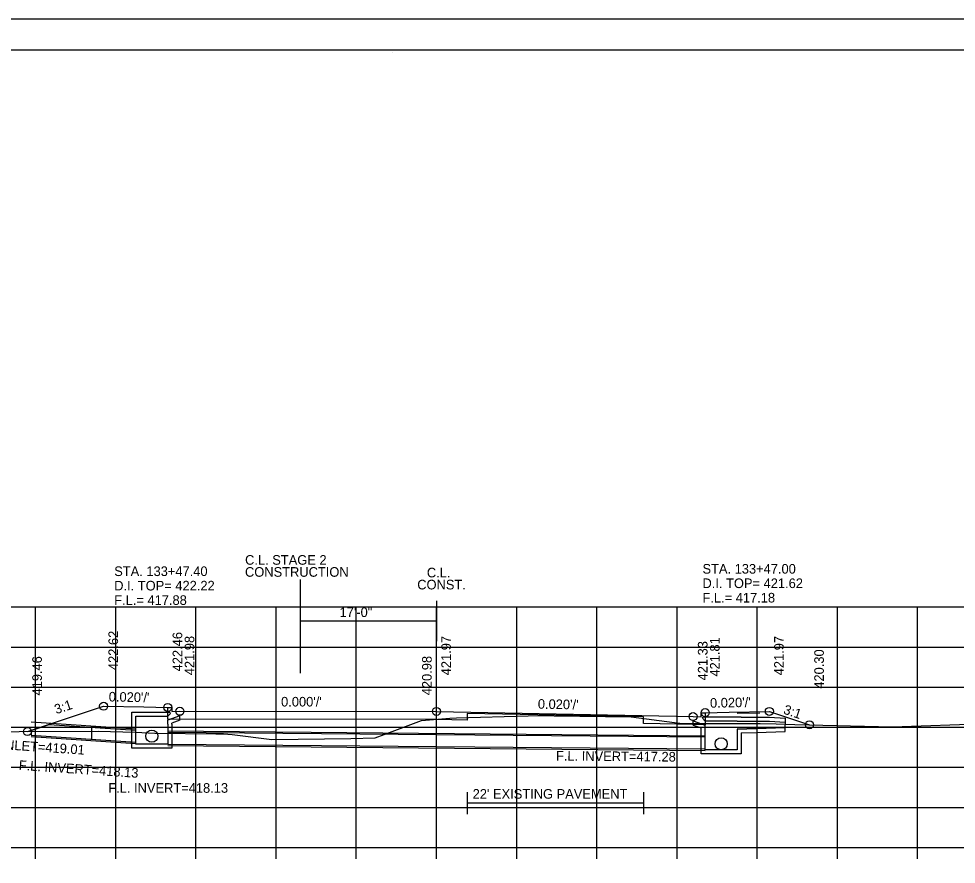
# Model space of a CAD drawing. Extents: x 1538688 to 1540766, y 656250 to 671912.
# Drawn here: x 1538806.1 to 1538923, y 661139.2 to 661244.7 of the extents above; entities that cross this region are included whole.
import ezdxf

# ---------------------------------------------------------------- set-up
doc = ezdxf.new("R2010")
doc.units = 0
for name, color, linetype in [('18', 7, 'Continuous'), ('20', 7, 'Continuous'), ('22', 7, 'Continuous'), ('26', 7, 'Continuous'), ('39', 7, 'Continuous'), ('40', 7, 'Continuous'), ('41', 7, 'Continuous'), ('42', 7, 'Continuous'), ('7', 7, 'Continuous'), ('Borings', 7, 'Continuous'), ('Default', 7, 'Continuous'), ('RipRap', 7, 'Continuous'), ('Wall Heights', 7, 'Continuous')]:
    doc.layers.add(name, color=color, linetype=linetype)

msp = doc.modelspace()

# ---------------------------------------------------------------- linework, layer by layer
at = {"layer": '18'}
msp.add_lwpolyline([(1538799.7, 661155.7), (1538806.13, 661155.77), (1538816, 661155.82), (1538820.59, 661155.68), (1538823.06, 661155.59), (1538830.68, 661155.51), (1538831.6, 661155.5), (1538832.71, 661155.39), (1538837.66, 661154.77), (1538847.51, 661154.93), (1538850.55, 661155), (1538851.67, 661155.39), (1538856.33, 661157.15), (1538859.86, 661157.43), (1538860.67, 661157.49), (1538869.63, 661157.73), (1538871.2, 661157.77), (1538872.84, 661157.74), (1538882.47, 661157.61), (1538887.88, 661156.89), (1538888.85, 661156.77), (1538898.53, 661156.76), (1538900.52, 661156.75), (1538902.86, 661156.67), (1538915.03, 661156.36), (1538926.99, 661156.8)], dxfattribs=at)
at = {"layer": '20'}
msp.add_lwpolyline([(1538807.17, 661155.77), (1538816.67, 661158.94), (1538821.67, 661158.84), (1538824.67, 661158.78), (1538825.17, 661158.78), (1538825.18, 661158.28), (1538826.18, 661158.3), (1538858.18, 661158.29), (1538890.18, 661157.65), (1538891.18, 661157.63), (1538891.19, 661158.13), (1538891.69, 661158.13), (1538894.69, 661158.19), (1538899.69, 661158.29), (1538904.69, 661156.62)], dxfattribs=at)
at = {"layer": '22'}
for p, q in [((1538718.18, 661171.32), (1538998.18, 661171.32)), ((1538808.18, 661141.32), (1538808.18, 661171.32)), ((1538818.18, 661141.32), (1538818.18, 661171.32)), ((1538828.18, 661141.32), (1538828.18, 661171.32)), ((1538838.18, 661141.32), (1538838.18, 661171.32)), ((1538848.18, 661141.32), (1538848.18, 661171.32)), ((1538858.18, 661141.32), (1538858.18, 661171.32)), ((1538868.18, 661141.32), (1538868.18, 661171.32)), ((1538878.18, 661141.32), (1538878.18, 661171.32)), ((1538888.18, 661141.32), (1538888.18, 661171.32)), ((1538898.18, 661141.32), (1538898.18, 661171.32)), ((1538908.18, 661141.32), (1538908.18, 661171.32)), ((1538918.18, 661141.32), (1538918.18, 661171.32)), ((1538718.18, 661166.32), (1538998.18, 661166.32)), ((1538718.18, 661161.32), (1538998.18, 661161.32)), ((1538718.18, 661156.32), (1538998.18, 661156.32)), ((1538718.18, 661151.32), (1538998.18, 661151.32)), ((1538718.18, 661146.32), (1538998.18, 661146.32)), ((1538718.18, 661141.32), (1538998.18, 661141.32))]:
    msp.add_line(p, q, dxfattribs=at)
at = {"layer": '26'}
for p, q in [((1538687.78, 661244.67), (1539021.11, 661244.67)), ((1538898.5, 661158.07), (1538895.68, 661158.02)), ((1538807.62, 661156.99), (1538820.68, 661156.11)), ((1538898.5, 661156.24), (1538895.68, 661156.18)), ((1538807.62, 661155.16), (1538820.68, 661154.28)), ((1538824.68, 661155.86), (1538891.68, 661155.26)), ((1538824.68, 661154.03), (1538891.68, 661153.43))]:
    msp.add_line(p, q, dxfattribs=at)
msp.add_lwpolyline([(1538687.77, 661244.67), (1539021.11, 661244.67), (1539021.11, 661031.33), (1538687.77, 661031.33)], close=True, dxfattribs=at)
for centre in [(1538816.67, 661158.94), (1538824.67, 661158.78), (1538826.18, 661158.3), (1538858.18, 661158.29), (1538891.69, 661158.13), (1538899.69, 661158.29), (1538890.18, 661157.65), (1538807.17, 661155.77), (1538904.69, 661156.62)]:
    msp.add_circle(centre, 0.5, dxfattribs=at)
at = {"layer": '39'}
for p, q in [((1538820.18, 661158.2), (1538824.93, 661158.2)), ((1538820.18, 661156.7), (1538820.18, 661158.2)), ((1538820.68, 661156.7), (1538820.68, 661157.7)), ((1538820.68, 661157.7), (1538824.68, 661157.7)), ((1538825.01, 661158.03), (1538824.68, 661157.7)), ((1538826.18, 661157.72), (1538824.68, 661157.2)), ((1538825.01, 661158.03), (1538824.93, 661158.2)), ((1538891.34, 661157.43), (1538891.43, 661157.59)), ((1538891.34, 661157.43), (1538891.68, 661157.09)), ((1538896.18, 661157.59), (1538891.43, 661157.59)), ((1538899.66, 661157.59), (1538901.69, 661157.44)), ((1538815.15, 661156.32), (1538815.15, 661154.82)), ((1538824.68, 661156.7), (1538824.68, 661157.2)), ((1538826.18, 661157.19), (1538825.18, 661156.84)), ((1538825.18, 661156.7), (1538825.18, 661156.84)), ((1538890.18, 661157.11), (1538891.68, 661156.59)), ((1538890.18, 661156.58), (1538891.18, 661156.24)), ((1538891.18, 661156.09), (1538891.18, 661156.24)), ((1538895.68, 661157.09), (1538891.68, 661157.09)), ((1538891.68, 661156.09), (1538891.68, 661156.59)), ((1538899.69, 661157.09), (1538901.68, 661156.94)), ((1538807.62, 661155.92), (1538807.62, 661155.32)), ((1538807.62, 661155.32), (1538820.68, 661154.45)), ((1538824.68, 661155.7), (1538891.68, 661155.1)), ((1538824.68, 661154.2), (1538891.68, 661153.6))]:
    msp.add_line(p, q, dxfattribs=at)
for points in [[(1538826.18, 661157.19), (1538826.18, 661157.72)], [(1538896.18, 661157.59), (1538898.18, 661157.59), (1538899.69, 661157.59)], [(1538896.19, 661155.6), (1538898.11, 661155.66), (1538901.66, 661155.77), (1538901.69, 661157.44)], [(1538807.62, 661155.92), (1538809.87, 661156.67), (1538820.68, 661155.95)], [(1538825.18, 661156.7), (1538825.18, 661153.7), (1538822.68, 661153.7), (1538820.18, 661153.7), (1538820.18, 661156.7)], [(1538824.68, 661156.7), (1538824.68, 661154.2), (1538822.68, 661154.2), (1538820.68, 661154.2), (1538820.68, 661156.7)], [(1538890.18, 661156.58), (1538890.18, 661157.11)], [(1538896.18, 661155.6), (1538896.18, 661153), (1538893.68, 661153), (1538891.18, 661153), (1538891.18, 661156.09)], [(1538895.68, 661156.09), (1538895.68, 661153.5), (1538893.68, 661153.5), (1538891.68, 661153.5), (1538891.68, 661156.09)], [(1538895.68, 661157.09), (1538898.18, 661157.09), (1538899.69, 661157.09)], [(1538895.68, 661156.09), (1538898.1, 661156.16), (1538901.65, 661156.27)]]:
    msp.add_lwpolyline(points, dxfattribs=at)
for centre in [(1538822.68, 661155.2), (1538893.68, 661154.25)]:
    msp.add_circle(centre, 0.75, dxfattribs=at)
at = {"layer": '7'}
for p, q in [((1538861.99, 661148.21), (1538861.99, 661145.46)), ((1538883.99, 661148.21), (1538883.99, 661145.46)), ((1538883.99, 661146.84), (1538861.99, 661146.84))]:
    msp.add_line(p, q, dxfattribs=at)
at = {"layer": 'Borings'}
for p, q in [((1538718.18, 661141.32), (1538998.18, 661141.32)), ((1538808.18, 661139.92), (1538808.18, 661141.32)), ((1538818.18, 661139.92), (1538818.18, 661141.32)), ((1538828.18, 661139.92), (1538828.18, 661141.32)), ((1538838.18, 661139.92), (1538838.18, 661141.32)), ((1538848.18, 661139.92), (1538848.18, 661141.32)), ((1538858.18, 661139.92), (1538858.18, 661141.32)), ((1538868.18, 661139.92), (1538868.18, 661141.32)), ((1538878.18, 661139.92), (1538878.18, 661141.32)), ((1538888.18, 661139.92), (1538888.18, 661141.32)), ((1538898.18, 661139.92), (1538898.18, 661141.32)), ((1538908.18, 661139.92), (1538908.18, 661141.32)), ((1538918.18, 661139.92), (1538918.18, 661141.32))]:
    msp.add_line(p, q, dxfattribs=at)
at = {"layer": 'Default'}
for p, q in [((1538841.17, 661174.74), (1538841.17, 661163.07)), ((1538858.18, 661172.06), (1538858.18, 661167.06)), ((1538858.18, 661169.56), (1538841.17, 661169.56))]:
    msp.add_line(p, q, dxfattribs=at)
at = {"layer": 'RipRap'}
for p, q in [((1538700.18, 661240.78), (1539016.36, 661240.78)), ((1538852.7, 661240.52), (1538852.7, 661240.52)), ((1538852.7, 661240.52), (1538852.7, 661240.52))]:
    msp.add_line(p, q, dxfattribs=at)
at = {"layer": 'Wall Heights'}
msp.add_lwpolyline([(1538891.69, 661158.13), (1538891.69, 661156.63), (1538890.18, 661156.65), (1538884, 661156.77), (1538884, 661157.6), (1538862, 661158.04), (1538862, 661157.21), (1538858.18, 661157.29), (1538826.18, 661157.3), (1538824.67, 661157.28), (1538824.67, 661158.78)], dxfattribs=at)

# ---------------------------------------------------------------- texts
at = {"layer": '40'}
for s, p in [('STA. 133+47.40', (1538817.99, 661175.17)), ('STA. 133+47.00', (1538891.35, 661175.47)), ('D.I. TOP= 421.62', (1538891.35, 661173.67)), ('D.I. TOP= 422.22', (1538817.99, 661173.37)), ('F.L.= 417.88', (1538817.99, 661171.57)), ('F.L.= 417.18', (1538891.35, 661171.87)), ('F.L. INVERT=418.13', (1538817.25, 661148.14))]:
    msp.add_text(s, height=1.2, dxfattribs=at).set_placement(p)
for s, rotation, p in [('F.L. INLET=419.01', 356.1519, (1538800.7, 661153.8)), ('F.L. INVERT=417.28', 359.4869, (1538873.08, 661152.16)), ('F.L. INVERT=418.13', 356.1519, (1538806.06, 661151))]:
    msp.add_text(s, height=1.2, rotation=rotation, dxfattribs=at).set_placement(p)
at = {"layer": '41'}
for s, p in [('422.62', (1538818.47, 661163.44)), ('422.46', (1538826.47, 661163.28)), ('421.98', (1538827.98, 661162.8)), ('421.97', (1538859.98, 661162.79)), ('421.33', (1538891.98, 661162.15)), ('421.81', (1538893.49, 661162.63)), ('421.97', (1538901.49, 661162.79)), ('420.30', (1538906.49, 661161.12)), ('419.46', (1538808.97, 661160.27)), ('420.98', (1538857.58, 661160.3))]:
    msp.add_text(s, height=1.2, rotation=90, dxfattribs=at).set_placement(p)
at = {"layer": '42'}
for s, rotation, p in [('3:1', 18.4349, (1538810.76, 661157.93)), ("0.020'/'", 358.8542, (1538817.3, 661159.53)), ("0.000'/'", 359.9771, (1538838.8, 661158.9)), ("0.020'/'", 358.8542, (1538870.81, 661158.63)), ("0.020'/'", 1.1458, (1538892.3, 661158.74)), ('3:1', 341.5651, (1538901.35, 661158.03))]:
    msp.add_text(s, height=1.2, rotation=rotation, dxfattribs=at).set_placement(p)
at = {"layer": '7'}
msp.add_text("22' EXISTING PAVEMENT", height=1.2, dxfattribs=at).set_placement((1538862.69, 661147.4))
at = {"layer": 'Default'}
for s, p in [('C.L. STAGE 2', (1538834.31, 661176.58)), ('CONSTRUCTION', (1538834.3, 661175.08)), ('C.L.', (1538856.98, 661175)), ('CONST.', (1538855.78, 661173.5)), ('17\'-0"', (1538846.09, 661170.06))]:
    msp.add_text(s, height=1.2, dxfattribs=at).set_placement(p)

doc.saveas('drawing.dxf')
